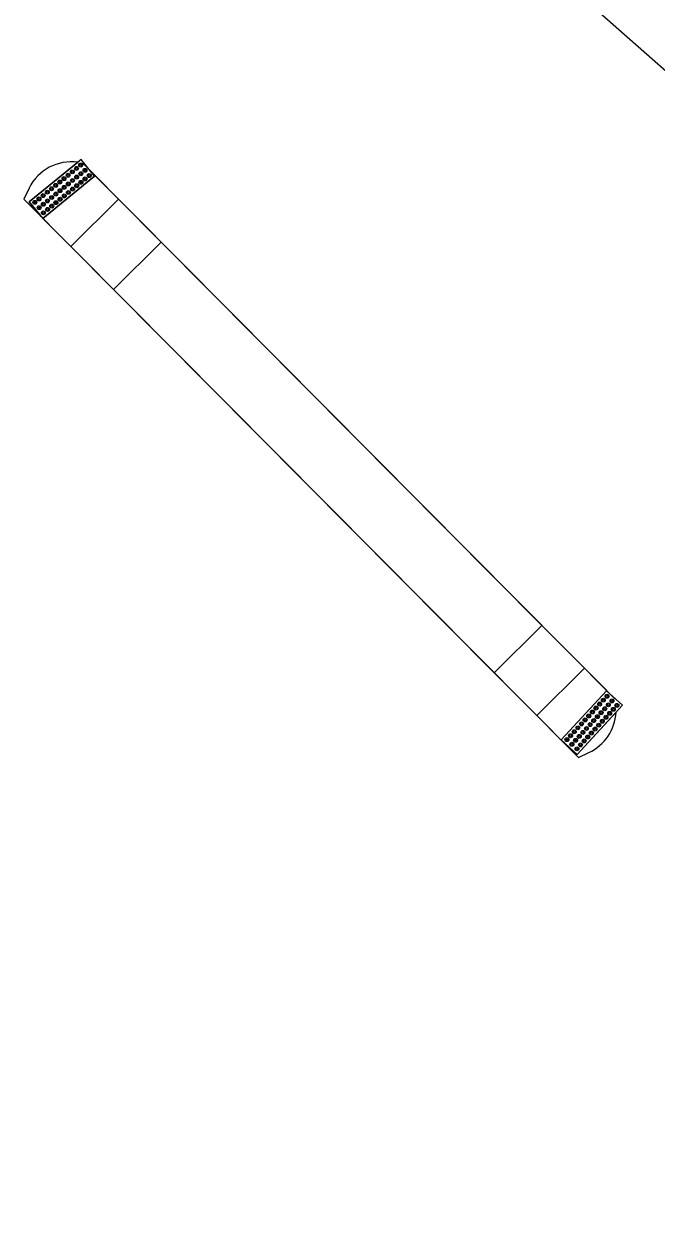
# Model space of a CAD drawing. Extents: x -5665 to 1997148, y 4 to 827579.
# Drawn here: x 1972115.9 to 1972163, y 802052.9 to 802141.4 of the extents above; entities that cross this region are included whole.
import ezdxf

# ---------------------------------------------------------------- set-up
doc = ezdxf.new("R2010")
doc.units = 0
doc.layers.add('RD_PD_SW', color=7, linetype='Continuous')

msp = doc.modelspace()

# ---------------------------------------------------------------- linework, layer by layer
at = {"layer": 'RD_PD_SW'}
for p, q in [((1972121.651, 802175.016), (1972259.84, 802052.907)), ((1972120.302, 802130.968), (1972159.919, 802091.086)), ((1972121.182, 802130.002), (1972117.33, 802126.865)), ((1972122.963, 802128.289), (1972121.222, 802130.042)), ((1972116.303, 802129.119), (1972115.902, 802128.303)), ((1972115.902, 802128.303), (1972157.213, 802086.716)), ((1972115.902, 802128.303), (1972117.205, 802126.991)), ((1972122.963, 802128.289), (1972119.415, 802124.766)), ((1972119.415, 802124.766), (1972122.963, 802128.289)), ((1972122.963, 802128.289), (1972119.415, 802124.766)), ((1972126.134, 802125.097), (1972122.963, 802128.289)), ((1972117.33, 802126.865), (1972119.415, 802124.766)), ((1972119.415, 802124.766), (1972122.587, 802121.573)), ((1972126.134, 802125.097), (1972122.587, 802121.573)), ((1972122.587, 802121.573), (1972126.134, 802125.097)), ((1972126.134, 802125.097), (1972122.587, 802121.573)), ((1972154.496, 802096.545), (1972126.134, 802125.097)), ((1972122.587, 802121.573), (1972150.949, 802093.021)), ((1972154.496, 802096.545), (1972150.949, 802093.021)), ((1972150.949, 802093.021), (1972154.496, 802096.545)), ((1972154.496, 802096.545), (1972150.949, 802093.021)), ((1972157.668, 802093.352), (1972154.496, 802096.545)), ((1972150.949, 802093.021), (1972154.12, 802089.829)), ((1972157.668, 802093.352), (1972154.12, 802089.829)), ((1972154.12, 802089.829), (1972157.668, 802093.352)), ((1972157.668, 802093.352), (1972154.12, 802089.829)), ((1972159.324, 802091.685), (1972157.668, 802093.352)), ((1972155.935, 802088.011), (1972159.314, 802091.676)), ((1972154.12, 802089.829), (1972155.93, 802088.007)), ((1972160.015, 802090.077), (1972157.11, 802086.927)), ((1972157.056, 802086.873), (1972157.213, 802086.716)), ((1972157.213, 802086.716), (1972157.988, 802087.074))]:
    msp.add_line(p, q, dxfattribs=at)
for points in [[(1972120.172, 802131.242), (1972116.307, 802128.094), (1972117.317, 802126.854), (1972121.182, 802130.002)], [(1972159.314, 802091.676), (1972155.935, 802088.011), (1972157.11, 802086.927), (1972160.49, 802090.592)]]:
    msp.add_lwpolyline(points, close=True, dxfattribs=at)
for points in [[(1972117.205, 802126.991), (1972116.307, 802128.094), (1972119.926, 802131.042)], [(1972121.222, 802130.042), (1972121.182, 802130.002)], [(1972159.314, 802091.676), (1972159.324, 802091.685)], [(1972155.93, 802088.007), (1972155.935, 802088.011)], [(1972157.11, 802086.927), (1972157.056, 802086.873)]]:
    msp.add_lwpolyline(points, dxfattribs=at)
for centre, radius in [((1972120.141, 802130.835), 0.146), ((1972120.141, 802130.835), 0.073), ((1972118.9, 802129.824), 0.146), ((1972119.21, 802130.077), 0.146), ((1972119.21, 802130.077), 0.073), ((1972119.52, 802130.33), 0.146), ((1972119.52, 802130.33), 0.073), ((1972119.831, 802130.582), 0.146), ((1972119.842, 802129.935), 0.146), ((1972119.831, 802130.582), 0.073), ((1972119.842, 802129.935), 0.073), ((1972120.152, 802130.187), 0.146), ((1972120.152, 802130.187), 0.073), ((1972120.462, 802130.44), 0.146), ((1972120.467, 802129.801), 0.146), ((1972120.462, 802130.44), 0.073), ((1972120.777, 802130.053), 0.146), ((1972120.777, 802130.053), 0.073), ((1972117.97, 802129.067), 0.146), ((1972117.97, 802129.067), 0.073), ((1972118.28, 802129.319), 0.146), ((1972118.28, 802129.319), 0.073), ((1972118.59, 802129.572), 0.146), ((1972118.601, 802128.924), 0.146), ((1972118.59, 802129.572), 0.073), ((1972118.912, 802129.177), 0.146), ((1972118.9, 802129.824), 0.073), ((1972118.912, 802129.177), 0.073), ((1972119.222, 802129.43), 0.146), ((1972119.222, 802129.43), 0.073), ((1972119.532, 802129.682), 0.146), ((1972119.537, 802129.043), 0.146), ((1972119.532, 802129.682), 0.073), ((1972119.537, 802129.043), 0.073), ((1972119.847, 802129.295), 0.146), ((1972119.847, 802129.295), 0.073), ((1972120.157, 802129.548), 0.146), ((1972120.157, 802129.548), 0.073), ((1972120.467, 802129.801), 0.073), ((1972116.729, 802128.056), 0.146), ((1972117.039, 802128.309), 0.146), ((1972117.039, 802128.309), 0.073), ((1972117.349, 802128.561), 0.146), ((1972117.349, 802128.561), 0.073), ((1972117.66, 802128.814), 0.146), ((1972117.671, 802128.166), 0.146), ((1972117.66, 802128.814), 0.073), ((1972117.671, 802128.166), 0.073), ((1972117.981, 802128.419), 0.146), ((1972117.981, 802128.419), 0.073), ((1972118.291, 802128.672), 0.146), ((1972118.296, 802128.032), 0.146), ((1972118.291, 802128.672), 0.073), ((1972118.606, 802128.285), 0.146), ((1972118.601, 802128.924), 0.073), ((1972118.606, 802128.285), 0.073), ((1972118.916, 802128.538), 0.146), ((1972118.916, 802128.538), 0.073), ((1972119.227, 802128.79), 0.146), ((1972119.227, 802128.79), 0.073), ((1972116.729, 802128.056), 0.073), ((1972117.051, 802127.661), 0.146), ((1972117.051, 802127.661), 0.073), ((1972117.361, 802127.914), 0.146), ((1972117.366, 802127.275), 0.146), ((1972117.361, 802127.914), 0.073), ((1972117.366, 802127.275), 0.073), ((1972117.676, 802127.527), 0.146), ((1972117.676, 802127.527), 0.073), ((1972117.986, 802127.78), 0.146), ((1972117.986, 802127.78), 0.073), ((1972118.296, 802128.032), 0.073), ((1972159.07, 802090.974), 0.146), ((1972159.07, 802090.974), 0.073), ((1972159.341, 802091.268), 0.146), ((1972159.341, 802091.268), 0.073), ((1972159.715, 802090.923), 0.146), ((1972158.256, 802090.092), 0.146), ((1972158.256, 802090.092), 0.073), ((1972158.527, 802090.386), 0.146), ((1972158.527, 802090.386), 0.073), ((1972158.799, 802090.68), 0.146), ((1972158.799, 802090.68), 0.073), ((1972158.902, 802090.041), 0.146), ((1972159.173, 802090.335), 0.146), ((1972159.173, 802090.335), 0.073), ((1972159.444, 802090.629), 0.146), ((1972159.444, 802090.629), 0.073), ((1972159.54, 802089.997), 0.146), ((1972159.715, 802090.923), 0.073), ((1972159.811, 802090.291), 0.146), ((1972159.811, 802090.291), 0.073), ((1972160.082, 802090.585), 0.146), ((1972160.082, 802090.585), 0.073), ((1972157.443, 802089.21), 0.146), ((1972157.443, 802089.21), 0.073), ((1972157.714, 802089.504), 0.146), ((1972157.714, 802089.504), 0.073), ((1972157.985, 802089.798), 0.146), ((1972157.985, 802089.798), 0.073), ((1972158.088, 802089.159), 0.146), ((1972158.359, 802089.453), 0.146), ((1972158.359, 802089.453), 0.073), ((1972158.631, 802089.747), 0.146), ((1972158.631, 802089.747), 0.073), ((1972158.726, 802089.115), 0.146), ((1972158.902, 802090.041), 0.073), ((1972158.997, 802089.409), 0.146), ((1972158.997, 802089.409), 0.073), ((1972159.268, 802089.703), 0.146), ((1972159.268, 802089.703), 0.073), ((1972159.54, 802089.997), 0.073), ((1972156.629, 802088.328), 0.146), ((1972156.629, 802088.328), 0.073), ((1972156.9, 802088.622), 0.146), ((1972156.9, 802088.622), 0.073), ((1972157.172, 802088.916), 0.146), ((1972157.172, 802088.916), 0.073), ((1972157.275, 802088.277), 0.146), ((1972157.546, 802088.571), 0.146), ((1972157.546, 802088.571), 0.073), ((1972157.817, 802088.865), 0.146), ((1972157.817, 802088.865), 0.073), ((1972157.913, 802088.233), 0.146), ((1972158.088, 802089.159), 0.073), ((1972158.184, 802088.527), 0.146), ((1972158.184, 802088.527), 0.073), ((1972158.455, 802088.821), 0.146), ((1972158.455, 802088.821), 0.073), ((1972158.726, 802089.115), 0.073), ((1972156.358, 802088.034), 0.146), ((1972156.358, 802088.034), 0.073), ((1972156.732, 802087.689), 0.146), ((1972156.732, 802087.689), 0.073), ((1972157.004, 802087.983), 0.146), ((1972157.004, 802087.983), 0.073), ((1972157.099, 802087.35), 0.146), ((1972157.275, 802088.277), 0.073), ((1972157.37, 802087.645), 0.146), ((1972157.37, 802087.645), 0.073), ((1972157.641, 802087.939), 0.146), ((1972157.641, 802087.939), 0.073), ((1972157.913, 802088.233), 0.073), ((1972157.099, 802087.35), 0.073)]:
    msp.add_circle(centre, radius, dxfattribs=at)
for centre, start, end in [((1972119.444, 802127.575), 82.08336, 153.82345), ((1972156.52, 802090.251), 294.80287, 357.14923)]:
    msp.add_arc(centre, 3.5, start, end, dxfattribs=at)

doc.saveas('drawing.dxf')
